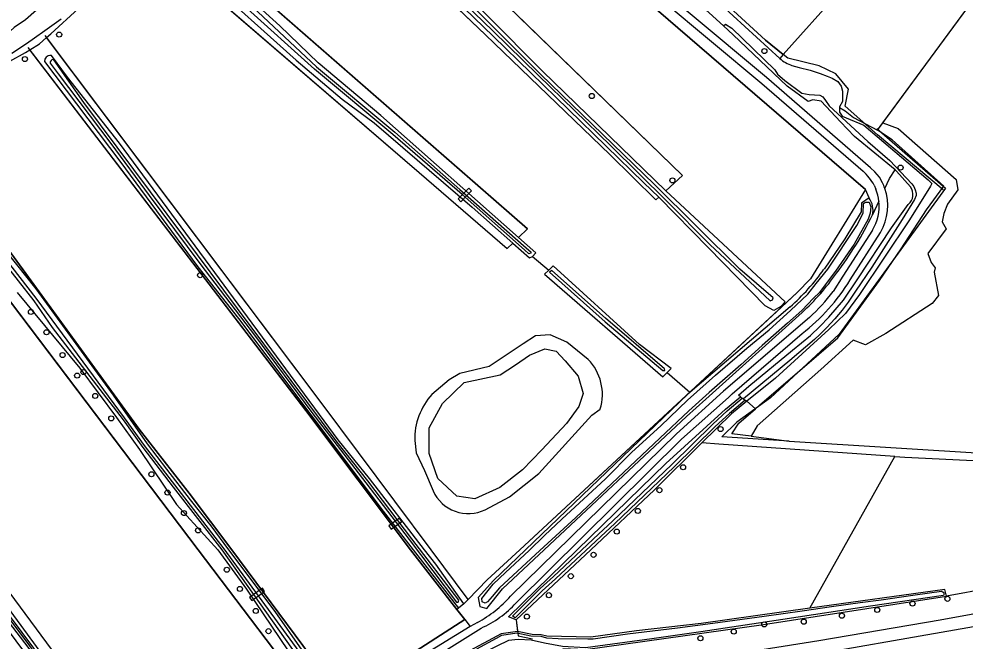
# Model space of a CAD drawing. Extents: x 159628 to 160723, y 388176 to 389416.
# Drawn here: x 160204.9 to 160387.1, y 388982.4 to 389102.1 of the extents above; entities that cross this region are included whole.
import ezdxf

# ---------------------------------------------------------------- set-up
doc = ezdxf.new("R2010")
doc.units = 0
for name, color, linetype in [('IMGEO_Boom', 7, 'Continuous'), ('IMGEO_Dek', 7, 'Continuous'), ('IMGEO_Grasland_agrarisch', 7, 'Continuous'), ('IMGEO_Grasland_overig', 7, 'Continuous'), ('IMGEO_Groenvoorziening', 7, 'Continuous'), ('IMGEO_Hek', 7, 'Continuous'), ('IMGEO_Loofbos', 7, 'Continuous'), ('IMGEO_Meer_plas_ven_vijver', 7, 'Continuous'), ('IMGEO_Oever', 7, 'Continuous'), ('IMGEO_Sloot', 7, 'Continuous'), ('IMGEO_Voetpad_halfverhard', 7, 'Continuous'), ('IMGEO_Voetpad_open', 7, 'Continuous'), ('IMGEO_Waterloop', 7, 'Continuous')]:
    doc.layers.add(name, color=color, linetype=linetype)

msp = doc.modelspace()

# ---------------------------------------------------------------- linework, layer by layer
at = {"layer": 'IMGEO_Boom'}
for centre in [(160212.67, 389099.1), (160348.42, 389095.93), (160206.07, 389094.39), (160315.21, 389087.28), (160374.64, 389073.5), (160330.73, 389071.05), (160239.79, 389052.81), (160207.23, 389045.74), (160210.24, 389041.83), (160213.33, 389037.44), (160216.14, 389033.5), (160217.35, 389034.18), (160219.62, 389029.59), (160222.7, 389025.26), (160339.99, 389023.2), (160230.43, 389014.51), (160332.77, 389015.87), (160233.52, 389010.98), (160328.21, 389011.45), (160236.7, 389007.06), (160324.06, 389007.46), (160239.4, 389003.71), (160320, 389003.49), (160315.55, 388999.02), (160244.95, 388996.15), (160311.17, 388994.91), (160247.46, 388992.46), (160306.95, 388991.25), (160376.94, 388989.63), (160383.67, 388990.55), (160250.51, 388988.23), (160302.72, 388987.13), (160363.36, 388987.3), (160370.15, 388988.42), (160348.41, 388985.64), (160356.01, 388986.16), (160252.97, 388984.33), (160342.52, 388984.25), (160336.12, 388982.96)]:
    msp.add_circle(centre, 0.489, dxfattribs=at)
at = {"layer": 'IMGEO_Dek'}
for points in [[(160289.47, 389067.48), (160290, 389066.94), (160291.17, 389068.15), (160292.06, 389069.02), (160291.52, 389069.52)], [(160276.13, 389004.6), (160276.58, 389003.97), (160278.63, 389005.46), (160278.18, 389006.07)], [(160251.79, 388992.61), (160249.33, 388990.84), (160249.76, 388990.24), (160252.23, 388991.97)]]:
    msp.add_lwpolyline(points, close=True, dxfattribs=at)
at = {"layer": 'IMGEO_Grasland_agrarisch'}
for points in [[(160210.26, 389098.54), (160211.04, 389099.24), (160216.41, 389104.11), (160219.17, 389106.18), (160220.82, 389107.6), (160223.55, 389110.3), (160225.83, 389112.45), (160228.59, 389115.26), (160229.85, 389116.6), (160230.36, 389117.01)], [(160185.35, 389080.82), (160185.96, 389081.18), (160188.5, 389082.95), (160192.06, 389085.34), (160193.91, 389086.73), (160195.79, 389088.09), (160198.02, 389089.82), (160199.28, 389091.06), (160200.78, 389092.41), (160203.19, 389093.97), (160206.16, 389095.62), (160207.02, 389096.15)], [(160351.59, 389046.8), (160350.25, 389046.04), (160348.56, 389046.94), (160337.64, 389058.1), (160328.14, 389067.8)], [(160329.45, 389069.06), (160352.43, 389047.71), (160351.59, 389046.8)], [(160300, 389058.98), (160303.19, 389056.14), (160303.82, 389056.42)], [(160303.82, 389056.42), (160304.42, 389057.12), (160301.1, 389060.06)], [(160303.82, 389056.42), (160306.94, 389053.79)], [(160306.94, 389053.79), (160306.1, 389052.98), (160328.9, 389033.28), (160329.74, 389034.1)], [(160329.74, 389034.1), (160330.49, 389034.84), (160324.4, 389039.45), (160307.79, 389054.61), (160306.94, 389053.79)], [(160351.59, 389046.8), (160351.75, 389046.69)], [(160314.49, 389036.62), (160310.42, 389039.92), (160307.17, 389041.36), (160304.34, 389041.13), (160302.02, 389039.6), (160295.43, 389035.26), (160289.8, 389033.87), (160287.75, 389032.65), (160284.43, 389029.88)], [(160329.74, 389034.1), (160334.06, 389030.3)], [(160294.67, 389007.7), (160299.37, 389010.18), (160304.99, 389014.66), (160315.18, 389025.86), (160316.84, 389027.07)], [(160281.12, 389020.99), (160281.37, 389018.66), (160283.02, 389015.24), (160284.64, 389011.31)], [(160345.9, 389021.83), (160353.17, 389020.9), (160451.06, 389014.81)]]:
    msp.add_lwpolyline(points, dxfattribs=at)
for centre, radius, start, end in [((160307.61, 389029.87), 9.64, 343.1497, 44.4678), ((160293.82, 389021.33), 12.7, 137.6818, 181.5481), ((160291.42, 389014.4), 7.45, 204.5205, 295.8769)]:
    msp.add_arc(centre, radius, start, end, dxfattribs=at)
at = {"layer": 'IMGEO_Grasland_overig'}
for points in [[(160367.9, 389069.29), (160308.61, 389120.43), (160280.29, 389153.2)], [(160371.26, 389082.15), (160374.16, 389081.02), (160385.34, 389071.23), (160385.69, 389069.25), (160383.71, 389066.46), (160382.97, 389064.71), (160382.66, 389063.07), (160383.4, 389061.75), (160379.9, 389056.99), (160380.54, 389055.24), (160381.28, 389054.23), (160381.12, 389053.39), (160381.92, 389048.92), (160380.7, 389047.36), (160371.83, 389041.61), (160367.91, 389039.44), (160365.5, 389040.32), (160359.31, 389034.65), (160347.06, 389023.81), (160345.9, 389021.83)], [(160346.71, 389027.12), (160347.46, 389027.78), (160362.54, 389040.75), (160370.59, 389051.76), (160374.78, 389057.87), (160379.66, 389065.38), (160382.96, 389069.91), (160373.02, 389078.86), (160370.21, 389080.73)], [(160376.56, 389069.81), (160373.85, 389072.83), (160373.58, 389073.1)], [(160367.9, 389069.29), (160357.29, 389052.09), (160354.75, 389049.46), (160351.75, 389046.69)], [(160368.59, 389067.66), (160367.13, 389066.66), (160367.05, 389064.99), (160363.9, 389059.78), (160359.91, 389053.99)], [(160368.59, 389067.66), (160367.9, 389069.29)], [(160343.85, 389029.38), (160343.44, 389029.73), (160345.42, 389031.44), (160353.85, 389038.38), (160357.29, 389041.21), (160359.1, 389042.96), (160360.84, 389044.73), (160363.63, 389048.02), (160366.3, 389051.91), (160372.88, 389061.95), (160376.13, 389066.43)], [(160370.48, 389067.07), (160369.23, 389064.41)], [(160353.38, 389046.74), (160333.67, 389029.92), (160302.43, 389000), (160296.27, 388994.11), (160293.36, 388990.83), (160293.62, 388989.07), (160295, 388988.7), (160298.03, 388992.49), (160306.06, 389000), (160333.44, 389025.62), (160337.16, 389028.97), (160355.68, 389045.66)], [(160351.75, 389046.69), (160334.06, 389030.3)], [(160334.06, 389030.3), (160301.34, 389000), (160295.07, 388994.2), (160291.41, 388990.41)], [(160300.65, 388986.49), (160299.17, 388987.09), (160312.41, 389000), (160329.47, 389016.61), (160340.94, 389027.01), (160343.85, 389029.38)], [(160345.9, 389021.83), (160342.13, 389022.31), (160343.53, 389024.32), (160346.71, 389027.12)], [(160336.41, 389020.53), (160327.26, 389011.5), (160315.03, 389000), (160300.65, 388986.49)], [(160373.52, 389017.94), (160339.69, 389020.3), (160336.41, 389020.53)], [(160290.54, 388989.59), (160289.53, 388988.76)], [(160309.61, 388981.01), (160314, 388980.8), (160348.29, 388985.64), (160383.5, 388991.07)], [(160290.77, 388986.55), (160289.25, 388988.5)], [(160357.19, 388988.74), (160336.23, 388985.82), (160323.8, 388984.39), (160315.01, 388983.21), (160306.58, 388983.35), (160305.48, 388983.62), (160303.73, 388983.68), (160300.89, 388984.3)], [(160300.65, 388986.49), (160300.89, 388984.3)], [(160300.89, 388984.3), (160297.78, 388983.79), (160290.95, 388980.14), (160281.29, 388974.47), (160268.85, 388968.25)]]:
    msp.add_lwpolyline(points, dxfattribs=at)
for centre, radius, start, end in [((160374.52, 389068.35), 2.51, 309.897, 35.4863), ((160365.37, 389065.33), 3.97, 346.5218, 35.8401), ((160310.63, 389092.85), 65.14, 322.4844, 334.1105), ((160328.14, 389076.03), 38.66, 310.7374, 325.2358), ((160326.82, 389077.7), 43.12, 312.0014, 325.3514)]:
    msp.add_arc(centre, radius, start, end, dxfattribs=at)
at = {"layer": 'IMGEO_Groenvoorziening'}
for points in [[(160345.07, 389028.55), (160342.08, 389026.13), (160336.41, 389020.53)], [(160345.07, 389028.55), (160346.71, 389027.12)]]:
    msp.add_lwpolyline(points, dxfattribs=at)
at = {"layer": 'IMGEO_Hek'}
for points in [[(160370.21, 389080.73), (160397.43, 389117.69), (160415.26, 389142.1), (160434.1, 389168.17), (160454.49, 389195.94), (160464.5, 389209.86)], [(160352.06, 389095.29), (160348.67, 389098.04), (160336.29, 389109.43), (160327.08, 389116.86), (160322.13, 389122.25), (160303.26, 389144.1), (160291.7, 389156.66)], [(160279.58, 389154.02), (160308.61, 389120.43), (160367.9, 389069.29)], [(160332.64, 389071.96), (160257.68, 389144.76)], [(160252.48, 389139.32), (160294.77, 389099.06), (160318.67, 389076.05), (160327.5, 389067.28)], [(160302.81, 389061.72), (160233.97, 389121.79)], [(160229.83, 389117.45), (160282, 389072.55), (160298.9, 389057.92)], [(160291.41, 388990.41), (160284.26, 389000), (160263.31, 389028.08), (160210, 389098.89)], [(160206.65, 389096.63), (160260.13, 389026.78), (160280.29, 389000), (160289.25, 388988.5)], [(160352.97, 389094.55), (160352.06, 389095.29)], [(160364, 389085.32), (160364.63, 389088.58), (160362.19, 389091.54), (160359, 389093.06), (160352.97, 389094.55)], [(160382.82, 389069.26), (160370.2, 389079.79), (160364, 389085.32)], [(160267.13, 388971.41), (160245.9, 389000), (160237.72, 389010.87), (160228.05, 389023.2), (160202.97, 389057.6), (160184.64, 389081.77)], [(160370.09, 389081.01), (160383.27, 389069.54), (160362.81, 389041.49), (160349.62, 389029.25), (160343.11, 389024.51)], [(160181.08, 389076.94), (160239.43, 389000), (160262.61, 388969.44)], [(160367.9, 389069.29), (160357.29, 389052.09), (160354.75, 389049.46), (160301.34, 389000), (160295.07, 388994.2), (160291.41, 388990.41)], [(160154.08, 389057.72), (160196.92, 389000), (160222.37, 388965.7), (160222.4, 388964.74), (160219.3, 388962.48), (160191.3, 389000), (160150.33, 389054.9)], [(160353.17, 389020.9), (160451.06, 389014.81), (160451.16, 389015.08), (160461.86, 389044.06), (160473.4, 389040.19)], [(160353.17, 389020.9), (160340.23, 389021.73), (160343.11, 389024.51)], [(160289.25, 388988.5), (160290.77, 388986.55), (160267.13, 388971.41)], [(160300.65, 388986.49), (160301.02, 388983.44), (160303.82, 388982.83)]]:
    msp.add_lwpolyline(points, dxfattribs=at)
at = {"layer": 'IMGEO_Loofbos'}
for points in [[(160291.7, 389156.66), (160303.26, 389144.1), (160322.13, 389122.25), (160327.08, 389116.86), (160336.29, 389109.43), (160348.67, 389098.04), (160352.06, 389095.29)], [(160329.45, 389069.06), (160332.64, 389071.96), (160263.46, 389139.14), (160259.83, 389142.66)], [(160252.65, 389139.17), (160294.77, 389099.06), (160318.67, 389076.05), (160327.5, 389067.28), (160328.14, 389067.8)], [(160328.14, 389067.8), (160325.23, 389070.56), (160296.22, 389098.8), (160272.26, 389121.97), (160256.49, 389137.39), (160256.43, 389138.2), (160256.75, 389138.89), (160257.45, 389139.15), (160258.55, 389138.74), (160274.02, 389124), (160305.74, 389092.05), (160329.45, 389069.06)], [(160395.67, 389119.32), (160390.91, 389123.75), (160388.6, 389124.24), (160372.68, 389108.32), (160367.93, 389109.48), (160362.6, 389107.11), (160352.06, 389095.29)], [(160234.84, 389121.1), (160302.81, 389061.72), (160301.1, 389060.06)], [(160230.36, 389117.01), (160282, 389072.55), (160298.9, 389057.92), (160300, 389058.98)], [(160301.1, 389060.06), (160274.58, 389083.53), (160262.53, 389093.65), (160255.12, 389100.8), (160249.03, 389106.37), (160242.02, 389111.87), (160235.37, 389117.4), (160235.07, 389117.5), (160234.49, 389117.5), (160234.03, 389117.35), (160233.83, 389116.81), (160233.92, 389116.23), (160236.71, 389113.63), (160240.41, 389110.3), (160258.31, 389094.2), (160267.18, 389086.68), (160273.28, 389082.12), (160292.19, 389065.92), (160300, 389058.98)], [(160371.26, 389082.15), (160394.97, 389114.35)], [(160373.58, 389073.1), (160365.8, 389079.5), (160363.06, 389082.32), (160359.35, 389086.31), (160357.77, 389086.52), (160356.85, 389086.2), (160352.84, 389089.16), (160342.42, 389099.03), (160340.58, 389100.75)], [(160207.02, 389096.15), (160208.89, 389097.29), (160210.26, 389098.54)], [(160291.41, 388990.41), (160284.26, 389000), (160263.31, 389028.08), (160210.26, 389098.54)], [(160289.25, 388988.5), (160280.29, 389000), (160260.13, 389026.78), (160207.02, 389096.15)], [(160290.54, 388989.59), (160285.21, 388997.19), (160283.03, 389000), (160272.4, 389013.72), (160266.37, 389021.11), (160224.3, 389078.22), (160214.28, 389090.9), (160211.18, 389095.1), (160210.85, 389095.08), (160210.54, 389095.02), (160210.2, 389094.77), (160209.88, 389094.35), (160209.83, 389093.91), (160224.38, 389074.75), (160239.38, 389054.39), (160247.19, 389044.48), (160275.03, 389007.44), (160280.8, 389000), (160289.53, 388988.76)], [(160352.06, 389095.29), (160351.42, 389094.5)], [(160362.9, 389085.09), (160363.96, 389084.41), (160365.61, 389083.15), (160370.21, 389080.73)], [(160185.35, 389080.82), (160202.97, 389057.6), (160228.05, 389023.2), (160237.72, 389010.87), (160245.9, 389000), (160267.13, 388971.41)], [(160370.21, 389080.73), (160371.26, 389082.15)], [(160262.61, 388969.44), (160239.43, 389000), (160180.47, 389077.74)], [(160263.17, 388971.08), (160263.91, 388971), (160264.76, 388971.11), (160265.39, 388971.35), (160265.84, 388972.02), (160265.91, 388973.04), (160259.43, 388980.69), (160254.22, 388988.13), (160245.36, 389000), (160241.93, 389004.59), (160237.97, 389009.57), (160233.38, 389015.47), (160229.66, 389020.36), (160223.11, 389029.76), (160208.26, 389050.17), (160189.59, 389073.56)], [(160371.61, 389069.5), (160372.49, 389071.38), (160373.58, 389073.1)], [(160154.08, 389057.72), (160196.92, 389000), (160222.37, 388965.7), (160222.4, 388964.74), (160219.3, 388962.48), (160191.3, 389000), (160150.33, 389054.9)], [(160155.54, 389053.21), (160155.15, 389053.5), (160154.74, 389053.74), (160154.07, 389053.85), (160153.69, 389053.66), (160153.53, 389053.16), (160153.57, 389052.67), (160155.57, 389050.19), (160167.63, 389033.23), (160192.2, 389000), (160206.61, 388981.23), (160218.44, 388964.47), (160219.42, 388963.65), (160220.62, 388963.77), (160220.99, 388964.36), (160214.6, 388972.8), (160194.62, 389000), (160155.54, 389053.21)], [(160204.59, 389049.5), (160216.62, 389034.91), (160223.7, 389025.46), (160228.13, 389019.3), (160235.26, 389008.73), (160243.23, 389000), (160248.71, 388992.39), (160263.17, 388971.08)], [(160357.19, 388988.74), (160373.52, 389017.94)], [(160373.52, 389017.94), (160375.44, 389017.81), (160405.74, 389016.33), (160406.31, 389016.29)], [(160406.73, 388995.17), (160400.27, 388994.12), (160383.5, 388991.07)], [(160383.5, 388991.07), (160383.14, 388992.34), (160357.19, 388988.74)], [(160291.41, 388990.41), (160290.54, 388989.59)], [(160289.53, 388988.76), (160289.25, 388988.5)], [(160267.13, 388971.41), (160290.77, 388986.55)], [(160290.77, 388986.55), (160291.82, 388985.2)]]:
    msp.add_lwpolyline(points, dxfattribs=at)
at = {"layer": 'IMGEO_Meer_plas_ven_vijver'}
msp.add_lwpolyline([(160297.56, 389033.63), (160300.5, 389035.56), (160303.2, 389037.42), (160306.14, 389038.65), (160308.37, 389038.19), (160310.07, 389036.33), (160312.55, 389033.4), (160313.55, 389030.08), (160312.7, 389027.53), (160310.31, 389024.29), (160305.59, 389019.19), (160301.89, 389015.4), (160297.48, 389012), (160292.7, 389009.76), (160289.22, 389010.3), (160285.59, 389013.7), (160283.89, 389018.49), (160283.89, 389023.43), (160286.44, 389028.15), (160290.61, 389032.16), (160297.56, 389033.63)], dxfattribs=at)
at = {"layer": 'IMGEO_Oever'}
msp.add_lwpolyline([(160343.85, 389029.38), (160344.18, 389029.15)], dxfattribs=at)
at = {"layer": 'IMGEO_Sloot'}
for points in [[(160290.11, 389154.48), (160295.58, 389148.15), (160299.64, 389143.2), (160304.58, 389135.64), (160312.43, 389126.81), (160326.9, 389115.81), (160340.2, 389104.75), (160351.42, 389094.5)], [(160340.58, 389100.75), (160325.42, 389114.59), (160320.49, 389118.02), (160316.6, 389121.2), (160312.13, 389125.27), (160304.31, 389134), (160302.31, 389137.65), (160299.09, 389142.11), (160293.87, 389147.99), (160289.81, 389152.9), (160289.59, 389153.13)], [(160340.58, 389100.75), (160340.92, 389101.13), (160342.19, 389100.31), (160350.42, 389092.32), (160350.98, 389091.45), (160352.36, 389090.27), (160355.64, 389087.84), (160357.07, 389087.56), (160358.05, 389087.53), (160359.11, 389087.47), (160359.71, 389087.11), (160360.17, 389086.4), (160360.9, 389085.36), (160368.32, 389078.53), (160372.58, 389074.87), (160376.79, 389070.4), (160377.18, 389069.88), (160377.46, 389069.24), (160377.62, 389068.62), (160377.63, 389068.11), (160377.32, 389067.35), (160374.98, 389063.52), (160369.1, 389054.38), (160365.99, 389049.75), (160364.55, 389047.62), (160363.39, 389046.07), (160362.02, 389044.44), (160360.46, 389042.78), (160359.08, 389041.39), (160358.07, 389040.42), (160353.33, 389036.4), (160344.38, 389029.02)], [(160353.74, 389093.14), (160355.13, 389092.75), (160357.24, 389092.22), (160359.18, 389091.58), (160360.51, 389091.12), (160361.5, 389090.74), (160362.57, 389090.1), (160363.21, 389089.2), (160363.45, 389088.2), (160363.49, 389087.06), (160363.49, 389086.23), (160362.9, 389085.22), (160362.9, 389085.09)], [(160362.9, 389085.09), (160362.87, 389084.18), (160363.43, 389083.38), (160364.17, 389083.09), (160367.58, 389081.66), (160379.93, 389071.16), (160380.64, 389070.42), (160380.4, 389069.95), (160376.38, 389063.45), (160366.73, 389049.08), (160364.05, 389045.47), (160360.84, 389042.34), (160350.6, 389033.01), (160345.07, 389028.55)], [(160344.38, 389029.02), (160344.72, 389028.78)], [(160344.72, 389028.78), (160345.07, 389028.55)]]:
    msp.add_lwpolyline(points, dxfattribs=at)
msp.add_arc((160355.81, 389099.32), 6.52, 227.6162, 251.5259, dxfattribs=at)
at = {"layer": 'IMGEO_Voetpad_halfverhard'}
for points in [[(160371.16, 389070.58), (160370.56, 389071.66), (160369.71, 389072.7), (160368.87, 389073.45), (160348.85, 389090.86), (160319.83, 389115.07)], [(160318.88, 389113.97), (160347.92, 389089.69), (160367.43, 389072.83)], [(160369.56, 389070.12), (160369.91, 389069.34)], [(160369.23, 389061.45), (160363.53, 389052.61), (160361.66, 389049.68)], [(160364.96, 389051.9), (160370.78, 389061.05)], [(160357.1, 389044.64), (160340.58, 389030.5), (160331.5, 389022.27), (160299.54, 388991.09)], [(160300.64, 388989.8), (160332.49, 389021.25), (160341.52, 389029.28), (160342.21, 389029.97), (160355.67, 389041.58)], [(160293.18, 388986.03), (160291.82, 388985.2)], [(160291.82, 388985.2), (160266.71, 388969.85)], [(160267.73, 388968.56), (160293.88, 388984.92)]]:
    msp.add_lwpolyline(points, dxfattribs=at)
for centre, radius, start, end in [((160359.46, 389064.36), 11.63, 29.7191, 46.7486), ((160362.12, 389066.16), 10.06, 329.411, 19.3759), ((160362.22, 389066.21), 9.95, 19.3145, 26.0682), ((160361.65, 389066.06), 8.88, 6.5269, 21.6171), ((160361.68, 389066.07), 8.85, 328.5174, 6.4768), ((160332.39, 389071.86), 38.2, 307.5474, 328.4855), ((160326.19, 389077.22), 44.91, 313.4939, 322.1719), ((160283.2, 389005.12), 21.54, 297.5766, 319.3448), ((160286.13, 389002.77), 19.46, 293.4891, 318.2128)]:
    msp.add_arc(centre, radius, start, end, dxfattribs=at)
at = {"layer": 'IMGEO_Voetpad_open'}
for points in [[(160289.47, 389067.48), (160290, 389066.94), (160291.17, 389068.15), (160292.06, 389069.02), (160291.52, 389069.52), (160289.47, 389067.48)], [(160276.13, 389004.6), (160276.58, 389003.97), (160278.63, 389005.46), (160278.18, 389006.07), (160276.13, 389004.6)], [(160251.79, 388992.61), (160249.33, 388990.84), (160249.76, 388990.24), (160252.23, 388991.97), (160251.79, 388992.61)]]:
    msp.add_lwpolyline(points, dxfattribs=at)
at = {"layer": 'IMGEO_Waterloop'}
for points in [[(160262.86, 389156.37), (160252.01, 389145.77), (160239.91, 389133.47), (160227.31, 389121.57), (160225.52, 389119.84), (160224.23, 389118.69), (160214.68, 389109.42), (160206.18, 389101.95), (160204.03, 389100.45), (160203.23, 389099.77), (160199.9, 389097.57), (160186.06, 389087.73), (160158.52, 389067.52), (160147.92, 389059.56), (160136.67, 389052.32), (160111.59, 389037.59), (160106.37, 389035.3)], [(160292.76, 389104.03), (160272.24, 389124.38), (160257.47, 389138.61), (160257.28, 389138.61), (160257.04, 389138.55), (160256.84, 389138.32), (160256.84, 389138.03), (160271.74, 389123.81), (160287.12, 389108.61), (160296.16, 389099.8), (160304.9, 389091.32), (160318.86, 389077.72), (160329.65, 389067.06), (160337.94, 389058.71), (160349.55, 389047.86), (160350.01, 389048.04), (160350.11, 389048.43), (160343.72, 389054), (160327.18, 389070.35), (160305.4, 389091.43), (160292.76, 389104.03)], [(160303.56, 389057.24), (160303.42, 389057.04), (160303.09, 389056.93), (160302.27, 389057.66), (160290.23, 389068.31), (160276.93, 389079.9), (160261.85, 389092.46), (160248.26, 389104.63), (160237.26, 389114.19), (160234.12, 389116.76), (160234.1, 389116.92), (160234.19, 389117.1), (160234.35, 389117.25), (160234.71, 389117.25), (160237.77, 389114.73), (160248.85, 389105.38), (160262.2, 389092.9), (160277.26, 389080.32), (160289.81, 389069.29), (160302.6, 389058.1), (160303.56, 389057.24)], [(160203.56, 389095.52), (160206.22, 389097.25), (160207.49, 389098.16), (160210.35, 389100.17), (160213.03, 389102.14)], [(160236.69, 389060.28), (160217.39, 389086), (160211.64, 389094.26), (160211.3, 389094.33), (160211.11, 389094.1), (160210.96, 389093.87), (160210.94, 389093.58), (160212.45, 389091.55), (160222.61, 389078.13), (160229.97, 389068.17), (160239.78, 389055.04), (160250.44, 389041.01), (160261.33, 389026.37), (160271.68, 389012.88), (160280.04, 389001.94), (160284.58, 388995.95), (160289.15, 388989.93), (160289.49, 388989.94), (160289.59, 388990.27), (160280.58, 389002.11), (160272.08, 389013.23), (160266.18, 389020.71), (160257.32, 389032.55), (160236.69, 389060.28)], [(160196.92, 389062.91), (160187.65, 389074.78), (160186.05, 389076.69), (160185.82, 389076.79), (160185.58, 389076.68), (160185.45, 389076.51), (160185.46, 389076.35), (160187.11, 389074.38), (160196.34, 389062.77), (160198.68, 389059.42), (160207.8, 389047.89), (160211.32, 389042.74), (160225, 389024.99), (160228.75, 389019.64), (160234.59, 389012.02), (160243.97, 388999.99), (160259.8, 388977.71), (160264.44, 388971.55), (160264.95, 388972.1), (160244.41, 389000.2), (160229.12, 389020.04), (160225.28, 389025.4), (160208.24, 389048.39), (160196.92, 389062.91)], [(160333.65, 389028.8), (160339.03, 389033.58), (160345.05, 389038.77), (160349.36, 389042.32), (160353.48, 389046.04), (160356.79, 389049.19), (160358.39, 389051.2), (160360.64, 389054), (160366.2, 389062.38), (160367.44, 389064.75), (160367.54, 389066.62), (160367.7, 389066.74), (160367.94, 389066.85), (160368.28, 389066.89), (160368.61, 389066.83), (160368.9, 389065.96), (160368.82, 389064.73), (160368.38, 389063.61), (160365.74, 389058.8), (160362.1, 389053.56), (160360.91, 389052), (160359.04, 389049.48), (160357.89, 389048.37), (160355.61, 389046.03), (160352.85, 389043.57), (160348.01, 389039.3), (160343.9, 389035.58), (160337.79, 389030.22), (160333.91, 389026.69), (160328.3, 389021.47), (160321.4, 389014.93), (160312.11, 389006.23), (160305.2, 388999.83), (160297.43, 388992.67), (160296.01, 388990.99), (160295.1, 388989.99), (160294.65, 388989.73), (160294.13, 388989.97), (160294.04, 388990.63), (160296.24, 388993.36), (160298.56, 388995.6), (160303.17, 388999.88), (160306.11, 389002.75), (160309.41, 389005.85), (160317.85, 389013.63), (160322.94, 389018.74), (160328.47, 389023.82), (160333.65, 389028.8)], [(160307.54, 389053.7), (160307.06, 389053.38), (160317.8, 389043.81), (160328.9, 389034.45), (160329.27, 389034.47), (160329.18, 389034.77), (160317.84, 389044.52), (160307.54, 389053.7)], [(160344.72, 389028.78), (160341.7, 389026.22), (160338.95, 389023.69), (160331.06, 389015.94), (160319.62, 389005.03), (160316.95, 389002.52), (160308.23, 388994.4), (160305.68, 388992.08), (160300.48, 388986.89), (160299.93, 388987.22), (160305.25, 388992.53), (160307.81, 388994.86), (160316.52, 389002.98), (160319.19, 389005.48), (160330.62, 389016.39), (160338.52, 389024.15), (160341.29, 389026.69), (160344.18, 389029.15)], [(160344.18, 389029.15), (160344.38, 389029.02)], [(160318.31, 388974.25), (160321.76, 388974.27), (160326.22, 388974.36), (160332.07, 388975.32), (160336.42, 388975.95), (160343.17, 388977.29), (160396.77, 388986.61), (160435.55, 388993), (160443, 388994.1), (160443.64, 388994.03), (160443.78, 388993.71), (160443.84, 388993.14), (160443.84, 388986.9), (160444.22, 388986.31), (160445.03, 388985.96)], [(160198.33, 388992.84), (160206.44, 388982.19), (160218.22, 388966.02), (160219.8, 388964.15), (160220.07, 388964.24), (160218.81, 388966.09), (160210.05, 388978.04), (160201, 388990.11)], [(160383.02, 388991.4), (160382.97, 388991.31), (160382.9, 388991.22), (160368.87, 388989.12), (160351.99, 388986.58), (160336.17, 388984.23), (160326.78, 388982.89), (160314, 388981.14), (160309.54, 388981.37), (160306.09, 388982.05), (160303.55, 388982.59), (160301, 388982.73), (160299.2, 388982.53), (160296.92, 388981.45), (160292.82, 388979.39), (160286.09, 388975.64), (160280.53, 388972.61), (160275.85, 388970.26), (160269.46, 388967.35)], [(160293.08, 388980.95), (160296.83, 388982.97), (160297.88, 388983.55), (160300.8, 388984), (160303.44, 388983.45), (160305.39, 388983.37), (160306.46, 388983.07), (160308.72, 388982.91), (160314.44, 388982.87), (160315.49, 388982.88), (160322.05, 388983.82), (160331.69, 388985), (160338.5, 388985.85), (160348.37, 388987.21), (160355.73, 388988.22), (160361.38, 388989.05), (160366.86, 388989.83), (160370.88, 388990.35), (160377.02, 388991.24), (160382.55, 388992.02), (160382.72, 388991.93), (160382.8, 388991.88), (160382.84, 388991.85), (160382.96, 388991.74)], [(160406.87, 388990.94), (160382.29, 388986.48), (160358.94, 388982.46), (160339.9, 388979.44), (160324.97, 388977.17), (160314.9, 388976.9)]]:
    msp.add_lwpolyline(points, dxfattribs=at)
msp.add_arc((160382.76, 388991.53), 0.291, 333.4687, 46.7574, dxfattribs=at)

doc.saveas('drawing.dxf')
